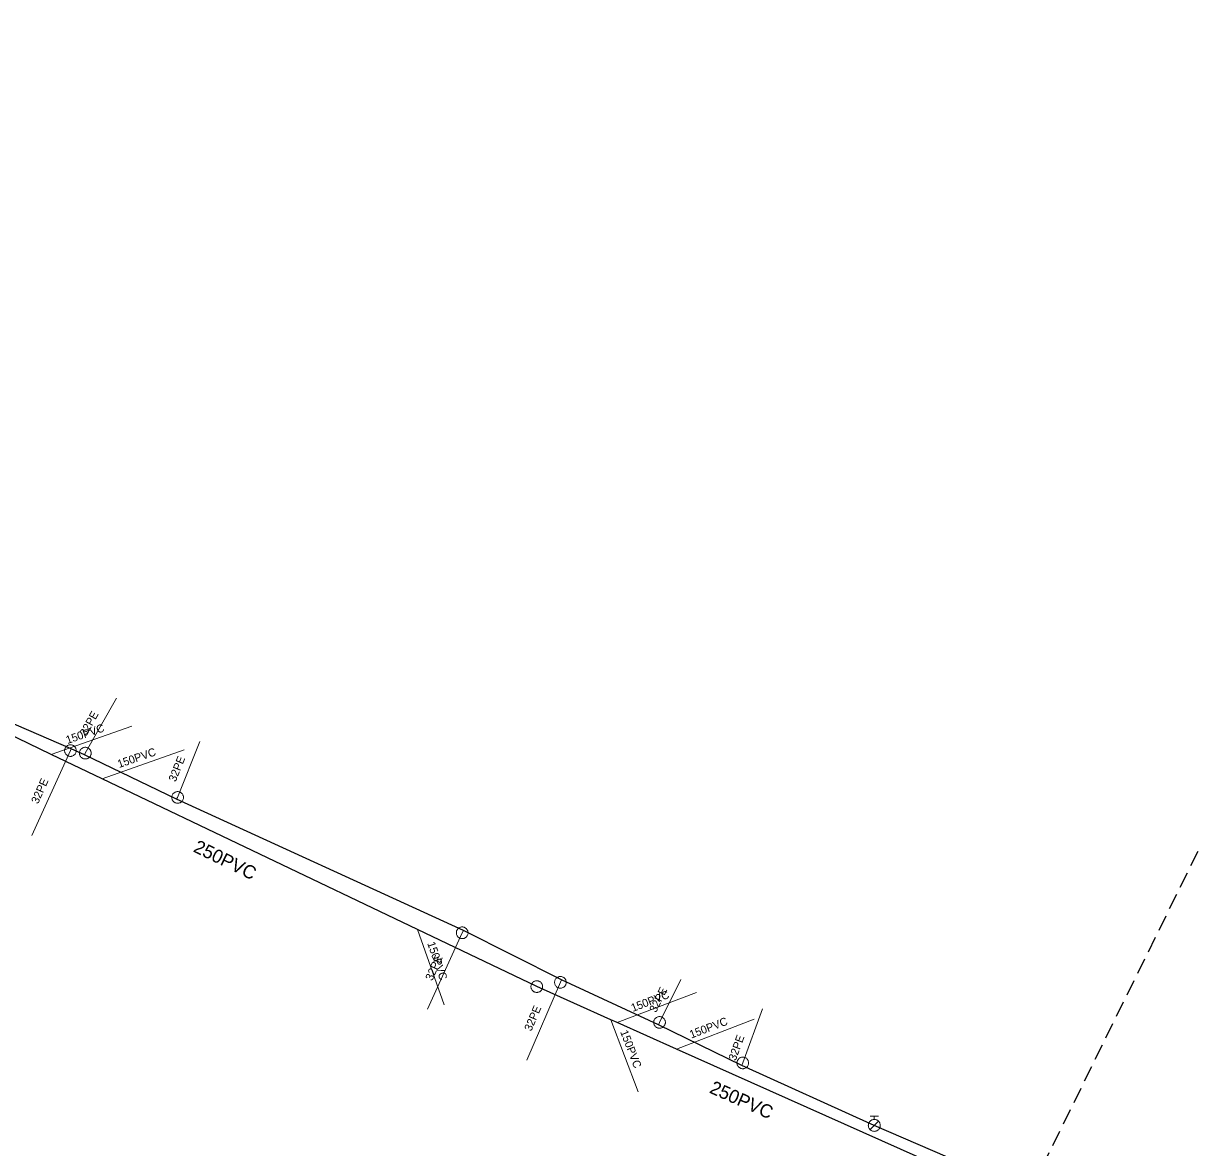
# Model space of a CAD drawing. Extents: x -741806 to -738704, y -1059275 to -1055387.
# Drawn here: x -740577.2 to -740489.7, y -1058218.6 to -1058134.3 of the extents above; entities that cross this region are included whole.
import ezdxf

# ---------------------------------------------------------------- set-up
doc = ezdxf.new("R2010")
doc.units = 0
doc.header["$LTSCALE"] = 0.4
doc.linetypes.add('MEDIUM_DASHED', pattern=[4.5, 3, -1.5])
for name, color, linetype, lineweight in [('2', 7, 'Continuous', 25), ('21', 7, 'Continuous', 13), ('3', 7, 'Continuous', 13), ('50', 7, 'Continuous', 13), ('51', 7, 'Continuous', 13), ('52', 7, 'Continuous', 25), ('56', 7, 'Continuous', 13), ('63', 7, 'MEDIUM_DASHED', 25)]:
    doc.layers.add(name, color=color, linetype=linetype, lineweight=lineweight)
for name, color, linetype in [('5', 7, 'Continuous'), ('54', 7, 'Continuous'), ('55', 7, 'Continuous')]:
    doc.layers.add(name, color=color, linetype=linetype)

msp = doc.modelspace()

# ---------------------------------------------------------------- linework, layer by layer
at = {"layer": '2'}
for points in [[(-740538.76, -1058206.54), (-740547.691, -1058202.267), (-740571.346, -1058190.95), (-740575.151, -1058189.129), (-740580.188, -1058186.719), (-740583.26, -1058185.25)], [(-740505.91, -1058221.23), (-740528.296, -1058211.219), (-740532.724, -1058209.239), (-740533.221, -1058209.017), (-740538.76, -1058206.54)]]:
    msp.add_lwpolyline(points, dxfattribs=at)
at = {"layer": '21'}
for points in [[(-740572.673, -1058189.165), (-740572.6, -1058189.03), (-740570.27, -1058184.909)], [(-740565.754, -1058192.476), (-740565.68, -1058192.35), (-740564.01, -1058188.169)], [(-740573.656, -1058188.705), (-740573.717, -1058188.84), (-740576.6, -1058195.2)], [(-740544.259, -1058202.333), (-740544.35, -1058202.502), (-740546.94, -1058208.23)], [(-740536.912, -1058206.021), (-740536.991, -1058206.216), (-740539.5, -1058212.06)], [(-740529.642, -1058209.397), (-740529.559, -1058209.22), (-740527.96, -1058206)], [(-740523.39, -1058212.448), (-740523.32, -1058212.26), (-740521.829, -1058208.21)]]:
    msp.add_lwpolyline(points, dxfattribs=at)
at = {"layer": '3'}
msp.add_lwpolyline([(-740539.159, -1058206.36), (-740539.175, -1058206.403), (-740539.187, -1058206.446), (-740539.194, -1058206.492), (-740539.197, -1058206.537), (-740539.194, -1058206.583), (-740539.187, -1058206.629), (-740539.175, -1058206.673), (-740539.159, -1058206.716), (-740539.138, -1058206.756), (-740539.114, -1058206.795), (-740539.085, -1058206.831), (-740539.052, -1058206.864), (-740539.017, -1058206.892), (-740538.979, -1058206.917), (-740538.938, -1058206.938), (-740538.895, -1058206.955), (-740538.851, -1058206.966), (-740538.806, -1058206.974), (-740538.76, -1058206.976), (-740538.714, -1058206.974), (-740538.669, -1058206.966), (-740538.625, -1058206.955), (-740538.582, -1058206.938), (-740538.541, -1058206.918), (-740538.502, -1058206.893), (-740538.467, -1058206.864), (-740538.435, -1058206.832), (-740538.405, -1058206.796), (-740538.381, -1058206.758), (-740538.36, -1058206.717), (-740538.343, -1058206.675), (-740538.331, -1058206.631), (-740538.324, -1058206.585), (-740538.322, -1058206.539), (-740538.324, -1058206.494), (-740538.331, -1058206.448), (-740538.343, -1058206.404), (-740538.36, -1058206.361), (-740538.38, -1058206.321), (-740538.405, -1058206.282), (-740538.434, -1058206.247), (-740538.466, -1058206.213), (-740538.501, -1058206.185), (-740538.539, -1058206.16), (-740538.58, -1058206.139), (-740538.623, -1058206.122), (-740538.667, -1058206.11), (-740538.712, -1058206.103), (-740538.758, -1058206.101), (-740538.804, -1058206.104), (-740538.849, -1058206.111), (-740538.894, -1058206.122), (-740538.936, -1058206.139), (-740538.977, -1058206.159), (-740539.016, -1058206.184), (-740539.052, -1058206.213), (-740539.084, -1058206.245), (-740539.113, -1058206.281), (-740539.138, -1058206.319), (-740539.159, -1058206.359)], dxfattribs=at)
at = {"layer": '50'}
for p, q in [((-740513.768, -1058216.246), (-740513.46, -1058216.246)), ((-740513.46, -1058216.497), (-740513.46, -1058216.246)), ((-740513.153, -1058216.246), (-740513.46, -1058216.246)), ((-740513.46, -1058216.944), (-740513.777, -1058217.261)), ((-740513.46, -1058216.944), (-740513.144, -1058216.632))]:
    msp.add_line(p, q, dxfattribs=at)
msp.add_lwpolyline([(-740513.016, -1058216.948), (-740513.018, -1058216.899), (-740513.023, -1058216.853), (-740513.036, -1058216.807), (-740513.053, -1058216.764), (-740513.072, -1058216.724), (-740513.099, -1058216.683), (-740513.128, -1058216.648), (-740513.161, -1058216.613), (-740513.196, -1058216.583), (-740513.236, -1058216.559), (-740513.277, -1058216.537), (-740513.32, -1058216.518), (-740513.366, -1058216.508), (-740513.412, -1058216.5), (-740513.458, -1058216.497), (-740513.504, -1058216.5), (-740513.549, -1058216.505), (-740513.595, -1058216.518), (-740513.639, -1058216.535), (-740513.682, -1058216.556), (-740513.72, -1058216.581), (-740513.757, -1058216.61), (-740513.79, -1058216.643), (-740513.819, -1058216.678), (-740513.846, -1058216.718), (-740513.868, -1058216.759), (-740513.884, -1058216.802), (-740513.898, -1058216.848), (-740513.903, -1058216.894), (-740513.909, -1058216.94), (-740513.907, -1058216.988), (-740513.899, -1058217.034), (-740513.888, -1058217.077), (-740513.872, -1058217.123), (-740513.85, -1058217.164), (-740513.826, -1058217.204), (-740513.796, -1058217.239), (-740513.764, -1058217.274), (-740513.726, -1058217.304), (-740513.688, -1058217.328), (-740513.645, -1058217.35), (-740513.602, -1058217.366), (-740513.559, -1058217.38), (-740513.51, -1058217.388), (-740513.464, -1058217.391), (-740513.418, -1058217.388), (-740513.372, -1058217.38), (-740513.326, -1058217.369), (-740513.283, -1058217.353), (-740513.24, -1058217.331), (-740513.202, -1058217.307), (-740513.164, -1058217.277), (-740513.132, -1058217.245), (-740513.102, -1058217.21), (-740513.078, -1058217.169), (-740513.054, -1058217.129), (-740513.037, -1058217.085), (-740513.027, -1058217.04), (-740513.019, -1058216.994)], close=True, dxfattribs=at)
at = {"layer": '51'}
for points in [[(-740573.279, -1058188.84), (-740573.281, -1058188.795), (-740573.289, -1058188.75), (-740573.301, -1058188.705), (-740573.316, -1058188.663), (-740573.338, -1058188.622), (-740573.362, -1058188.583), (-740573.392, -1058188.548), (-740573.424, -1058188.515), (-740573.46, -1058188.487), (-740573.497, -1058188.462), (-740573.539, -1058188.441), (-740573.581, -1058188.424), (-740573.625, -1058188.412), (-740573.671, -1058188.405), (-740573.717, -1058188.403), (-740573.762, -1058188.405), (-740573.808, -1058188.412), (-740573.852, -1058188.424), (-740573.894, -1058188.441), (-740573.936, -1058188.462), (-740573.973, -1058188.487), (-740574.009, -1058188.515), (-740574.041, -1058188.548), (-740574.071, -1058188.583), (-740574.095, -1058188.622), (-740574.117, -1058188.663), (-740574.132, -1058188.705), (-740574.144, -1058188.75), (-740574.152, -1058188.795), (-740574.154, -1058188.841), (-740574.152, -1058188.886), (-740574.144, -1058188.931), (-740574.132, -1058188.976), (-740574.117, -1058189.018), (-740574.095, -1058189.059), (-740574.071, -1058189.098), (-740574.041, -1058189.133), (-740574.009, -1058189.166), (-740573.973, -1058189.194), (-740573.936, -1058189.219), (-740573.894, -1058189.24), (-740573.852, -1058189.257), (-740573.808, -1058189.268), (-740573.762, -1058189.276), (-740573.717, -1058189.278), (-740573.671, -1058189.276), (-740573.625, -1058189.268), (-740573.581, -1058189.257), (-740573.539, -1058189.24), (-740573.497, -1058189.219), (-740573.46, -1058189.194), (-740573.424, -1058189.166), (-740573.392, -1058189.133), (-740573.362, -1058189.098), (-740573.338, -1058189.059), (-740573.316, -1058189.018), (-740573.301, -1058188.976), (-740573.289, -1058188.931), (-740573.281, -1058188.886), (-740573.279, -1058188.841)], [(-740572.163, -1058189.03), (-740572.164, -1058188.985), (-740572.172, -1058188.94), (-740572.184, -1058188.895), (-740572.2, -1058188.853), (-740572.221, -1058188.812), (-740572.245, -1058188.773), (-740572.275, -1058188.738), (-740572.307, -1058188.705), (-740572.343, -1058188.677), (-740572.38, -1058188.652), (-740572.422, -1058188.631), (-740572.465, -1058188.614), (-740572.509, -1058188.602), (-740572.554, -1058188.595), (-740572.6, -1058188.593), (-740572.646, -1058188.595), (-740572.691, -1058188.602), (-740572.735, -1058188.614), (-740572.777, -1058188.631), (-740572.819, -1058188.652), (-740572.857, -1058188.677), (-740572.892, -1058188.705), (-740572.924, -1058188.738), (-740572.954, -1058188.773), (-740572.978, -1058188.812), (-740573, -1058188.853), (-740573.016, -1058188.895), (-740573.027, -1058188.94), (-740573.035, -1058188.985), (-740573.038, -1058189.031), (-740573.035, -1058189.076), (-740573.027, -1058189.121), (-740573.016, -1058189.166), (-740573, -1058189.208), (-740572.978, -1058189.249), (-740572.954, -1058189.288), (-740572.924, -1058189.323), (-740572.892, -1058189.356), (-740572.857, -1058189.384), (-740572.819, -1058189.409), (-740572.777, -1058189.43), (-740572.735, -1058189.447), (-740572.691, -1058189.458), (-740572.646, -1058189.466), (-740572.6, -1058189.468), (-740572.554, -1058189.466), (-740572.509, -1058189.458), (-740572.465, -1058189.447), (-740572.422, -1058189.43), (-740572.38, -1058189.409), (-740572.343, -1058189.384), (-740572.307, -1058189.356), (-740572.275, -1058189.323), (-740572.245, -1058189.288), (-740572.221, -1058189.249), (-740572.2, -1058189.208), (-740572.184, -1058189.166), (-740572.172, -1058189.121), (-740572.164, -1058189.076), (-740572.163, -1058189.031)], [(-740565.243, -1058192.35), (-740565.245, -1058192.305), (-740565.252, -1058192.26), (-740565.264, -1058192.215), (-740565.28, -1058192.173), (-740565.301, -1058192.132), (-740565.326, -1058192.093), (-740565.355, -1058192.058), (-740565.387, -1058192.025), (-740565.423, -1058191.997), (-740565.461, -1058191.972), (-740565.502, -1058191.951), (-740565.545, -1058191.934), (-740565.589, -1058191.922), (-740565.634, -1058191.915), (-740565.68, -1058191.913), (-740565.726, -1058191.915), (-740565.771, -1058191.922), (-740565.815, -1058191.934), (-740565.858, -1058191.951), (-740565.899, -1058191.972), (-740565.937, -1058191.997), (-740565.973, -1058192.025), (-740566.005, -1058192.058), (-740566.034, -1058192.093), (-740566.059, -1058192.132), (-740566.08, -1058192.173), (-740566.096, -1058192.215), (-740566.108, -1058192.26), (-740566.115, -1058192.305), (-740566.118, -1058192.351), (-740566.115, -1058192.396), (-740566.108, -1058192.441), (-740566.096, -1058192.486), (-740566.08, -1058192.528), (-740566.059, -1058192.569), (-740566.034, -1058192.608), (-740566.005, -1058192.643), (-740565.973, -1058192.676), (-740565.937, -1058192.704), (-740565.899, -1058192.729), (-740565.858, -1058192.75), (-740565.815, -1058192.767), (-740565.771, -1058192.778), (-740565.726, -1058192.786), (-740565.68, -1058192.788), (-740565.634, -1058192.786), (-740565.589, -1058192.778), (-740565.545, -1058192.767), (-740565.502, -1058192.75), (-740565.461, -1058192.729), (-740565.423, -1058192.704), (-740565.387, -1058192.676), (-740565.355, -1058192.643), (-740565.326, -1058192.608), (-740565.301, -1058192.569), (-740565.28, -1058192.528), (-740565.264, -1058192.486), (-740565.252, -1058192.441), (-740565.245, -1058192.396), (-740565.243, -1058192.351)], [(-740543.913, -1058202.502), (-740543.914, -1058202.457), (-740543.922, -1058202.412), (-740543.934, -1058202.367), (-740543.95, -1058202.325), (-740543.971, -1058202.284), (-740543.995, -1058202.245), (-740544.025, -1058202.21), (-740544.057, -1058202.177), (-740544.093, -1058202.149), (-740544.13, -1058202.124), (-740544.172, -1058202.103), (-740544.215, -1058202.086), (-740544.259, -1058202.074), (-740544.304, -1058202.067), (-740544.35, -1058202.065), (-740544.396, -1058202.067), (-740544.441, -1058202.074), (-740544.485, -1058202.086), (-740544.527, -1058202.103), (-740544.569, -1058202.124), (-740544.607, -1058202.149), (-740544.642, -1058202.177), (-740544.674, -1058202.21), (-740544.704, -1058202.245), (-740544.728, -1058202.284), (-740544.75, -1058202.325), (-740544.766, -1058202.367), (-740544.777, -1058202.412), (-740544.785, -1058202.457), (-740544.788, -1058202.503), (-740544.785, -1058202.548), (-740544.777, -1058202.593), (-740544.766, -1058202.638), (-740544.75, -1058202.68), (-740544.728, -1058202.721), (-740544.704, -1058202.76), (-740544.674, -1058202.795), (-740544.642, -1058202.828), (-740544.607, -1058202.856), (-740544.569, -1058202.881), (-740544.527, -1058202.902), (-740544.485, -1058202.919), (-740544.441, -1058202.93), (-740544.396, -1058202.938), (-740544.35, -1058202.94), (-740544.304, -1058202.938), (-740544.259, -1058202.93), (-740544.215, -1058202.919), (-740544.172, -1058202.902), (-740544.13, -1058202.881), (-740544.093, -1058202.856), (-740544.057, -1058202.828), (-740544.025, -1058202.795), (-740543.995, -1058202.76), (-740543.971, -1058202.721), (-740543.95, -1058202.68), (-740543.934, -1058202.638), (-740543.922, -1058202.593), (-740543.914, -1058202.548), (-740543.913, -1058202.503)], [(-740536.554, -1058206.216), (-740536.556, -1058206.171), (-740536.563, -1058206.126), (-740536.575, -1058206.081), (-740536.591, -1058206.039), (-740536.612, -1058205.998), (-740536.637, -1058205.959), (-740536.666, -1058205.924), (-740536.698, -1058205.891), (-740536.734, -1058205.863), (-740536.772, -1058205.838), (-740536.813, -1058205.817), (-740536.856, -1058205.8), (-740536.9, -1058205.788), (-740536.945, -1058205.781), (-740536.991, -1058205.779), (-740537.037, -1058205.781), (-740537.082, -1058205.788), (-740537.126, -1058205.8), (-740537.169, -1058205.817), (-740537.21, -1058205.838), (-740537.248, -1058205.863), (-740537.284, -1058205.891), (-740537.316, -1058205.924), (-740537.345, -1058205.959), (-740537.37, -1058205.998), (-740537.391, -1058206.039), (-740537.407, -1058206.081), (-740537.419, -1058206.126), (-740537.426, -1058206.171), (-740537.429, -1058206.217), (-740537.426, -1058206.262), (-740537.419, -1058206.307), (-740537.407, -1058206.352), (-740537.391, -1058206.394), (-740537.37, -1058206.435), (-740537.345, -1058206.474), (-740537.316, -1058206.509), (-740537.284, -1058206.542), (-740537.248, -1058206.57), (-740537.21, -1058206.595), (-740537.169, -1058206.616), (-740537.126, -1058206.633), (-740537.082, -1058206.644), (-740537.037, -1058206.652), (-740536.991, -1058206.654), (-740536.945, -1058206.652), (-740536.9, -1058206.644), (-740536.856, -1058206.633), (-740536.813, -1058206.616), (-740536.772, -1058206.595), (-740536.734, -1058206.57), (-740536.698, -1058206.542), (-740536.666, -1058206.509), (-740536.637, -1058206.474), (-740536.612, -1058206.435), (-740536.591, -1058206.394), (-740536.575, -1058206.352), (-740536.563, -1058206.307), (-740536.556, -1058206.262), (-740536.554, -1058206.217)], [(-740529.122, -1058209.22), (-740529.124, -1058209.175), (-740529.131, -1058209.13), (-740529.143, -1058209.085), (-740529.159, -1058209.043), (-740529.18, -1058209.002), (-740529.205, -1058208.963), (-740529.234, -1058208.928), (-740529.266, -1058208.895), (-740529.302, -1058208.867), (-740529.34, -1058208.842), (-740529.381, -1058208.821), (-740529.424, -1058208.804), (-740529.468, -1058208.792), (-740529.513, -1058208.785), (-740529.559, -1058208.783), (-740529.605, -1058208.785), (-740529.65, -1058208.792), (-740529.694, -1058208.804), (-740529.737, -1058208.821), (-740529.778, -1058208.842), (-740529.816, -1058208.867), (-740529.852, -1058208.895), (-740529.884, -1058208.928), (-740529.913, -1058208.963), (-740529.938, -1058209.002), (-740529.959, -1058209.043), (-740529.975, -1058209.085), (-740529.987, -1058209.13), (-740529.994, -1058209.175), (-740529.997, -1058209.221), (-740529.994, -1058209.266), (-740529.987, -1058209.311), (-740529.975, -1058209.356), (-740529.959, -1058209.398), (-740529.938, -1058209.439), (-740529.913, -1058209.478), (-740529.884, -1058209.513), (-740529.852, -1058209.546), (-740529.816, -1058209.574), (-740529.778, -1058209.599), (-740529.737, -1058209.62), (-740529.694, -1058209.637), (-740529.65, -1058209.648), (-740529.605, -1058209.656), (-740529.559, -1058209.658), (-740529.513, -1058209.656), (-740529.468, -1058209.648), (-740529.424, -1058209.637), (-740529.381, -1058209.62), (-740529.34, -1058209.599), (-740529.302, -1058209.574), (-740529.266, -1058209.546), (-740529.234, -1058209.513), (-740529.205, -1058209.478), (-740529.18, -1058209.439), (-740529.159, -1058209.398), (-740529.143, -1058209.356), (-740529.131, -1058209.311), (-740529.124, -1058209.266), (-740529.122, -1058209.221)], [(-740522.882, -1058212.26), (-740522.884, -1058212.215), (-740522.892, -1058212.17), (-740522.904, -1058212.125), (-740522.919, -1058212.083), (-740522.941, -1058212.042), (-740522.965, -1058212.003), (-740522.995, -1058211.968), (-740523.027, -1058211.935), (-740523.063, -1058211.907), (-740523.1, -1058211.882), (-740523.142, -1058211.861), (-740523.184, -1058211.844), (-740523.228, -1058211.832), (-740523.274, -1058211.825), (-740523.32, -1058211.823), (-740523.365, -1058211.825), (-740523.411, -1058211.832), (-740523.455, -1058211.844), (-740523.497, -1058211.861), (-740523.539, -1058211.882), (-740523.576, -1058211.907), (-740523.612, -1058211.935), (-740523.644, -1058211.968), (-740523.674, -1058212.003), (-740523.698, -1058212.042), (-740523.72, -1058212.083), (-740523.735, -1058212.125), (-740523.747, -1058212.17), (-740523.755, -1058212.215), (-740523.757, -1058212.261), (-740523.755, -1058212.306), (-740523.747, -1058212.351), (-740523.735, -1058212.396), (-740523.72, -1058212.438), (-740523.698, -1058212.479), (-740523.674, -1058212.518), (-740523.644, -1058212.553), (-740523.612, -1058212.586), (-740523.576, -1058212.614), (-740523.539, -1058212.639), (-740523.497, -1058212.66), (-740523.455, -1058212.677), (-740523.411, -1058212.688), (-740523.365, -1058212.696), (-740523.32, -1058212.698), (-740523.274, -1058212.696), (-740523.228, -1058212.688), (-740523.184, -1058212.677), (-740523.142, -1058212.66), (-740523.1, -1058212.639), (-740523.063, -1058212.614), (-740523.027, -1058212.586), (-740522.995, -1058212.553), (-740522.965, -1058212.518), (-740522.941, -1058212.479), (-740522.919, -1058212.438), (-740522.904, -1058212.396), (-740522.892, -1058212.351), (-740522.884, -1058212.306), (-740522.882, -1058212.261)]]:
    msp.add_lwpolyline(points, dxfattribs=at)
at = {"layer": '52'}
msp.add_lwpolyline([(-740375.044, -1058278.037), (-740378.824, -1058273.34), (-740394.89, -1058265.49), (-740400.5, -1058262.541), (-740409.548, -1058258.602), (-740416.798, -1058255.547), (-740435.443, -1058248.414), (-740442.241, -1058245.764), (-740464.396, -1058237.183), (-740473.081, -1058233.814), (-740479.142, -1058231.466), (-740486.337, -1058228.676), (-740513.46, -1058216.94), (-740523.39, -1058212.448), (-740529.642, -1058209.397), (-740536.912, -1058206.021), (-740544.259, -1058202.333), (-740565.754, -1058192.476), (-740572.673, -1058189.165), (-740573.656, -1058188.705), (-740595.099, -1058179.439), (-740602.27, -1058176.253), (-740623.44, -1058167.1), (-740623.879, -1058166.87)], dxfattribs=at)
at = {"layer": '56'}
for p, q in [((-740569.116, -1058187), (-740575.151, -1058189.129)), ((-740565.191, -1058188.777), (-740571.346, -1058190.95)), ((-740545.697, -1058207.916), (-740547.691, -1058202.267)), ((-740526.798, -1058206.975), (-740532.724, -1058209.239)), ((-740531.149, -1058214.439), (-740533.221, -1058209.017)), ((-740522.463, -1058208.99), (-740528.296, -1058211.219))]:
    msp.add_line(p, q, dxfattribs=at)
at = {"layer": '63'}
msp.add_lwpolyline([(-739961.423, -1056247.456), (-740265.345, -1057742.853), (-740265.345, -1057742.855), (-740574.897, -1058369.98)], dxfattribs=at)

# ---------------------------------------------------------------- texts
at = {"layer": '5'}
for rotation, p in [(334, (-740564.573, -1058196.391)), (336, (-740525.883, -1058214.472))]:
    msp.add_text('250PVC', height=1, rotation=rotation, dxfattribs=at).set_placement(p)
at = {"layer": '54'}
for rotation, p in [(61, (-740572.535, -1058187.814)), (68, (-740565.833, -1058191.231)), (66, (-740576.142, -1058192.878)), (66, (-740546.6, -1058206.144)), (64, (-740529.822, -1058208.53)), (67, (-740539.175, -1058209.93)), (70, (-740523.855, -1058212.143))]:
    msp.add_text('32PE', height=0.6, rotation=rotation, dxfattribs=at).set_placement(p)
at = {"layer": '55'}
for rotation, p in [(19, (-740573.94, -1058188.351)), (19, (-740570.075, -1058190.15)), (289, (-740546.98, -1058203.284)), (21, (-740531.56, -1058208.439)), (21, (-740527.178, -1058210.437)), (291, (-740532.518, -1058209.928))]:
    msp.add_text('150PVC', height=0.6, rotation=rotation, dxfattribs=at).set_placement(p)

doc.saveas('drawing.dxf')
